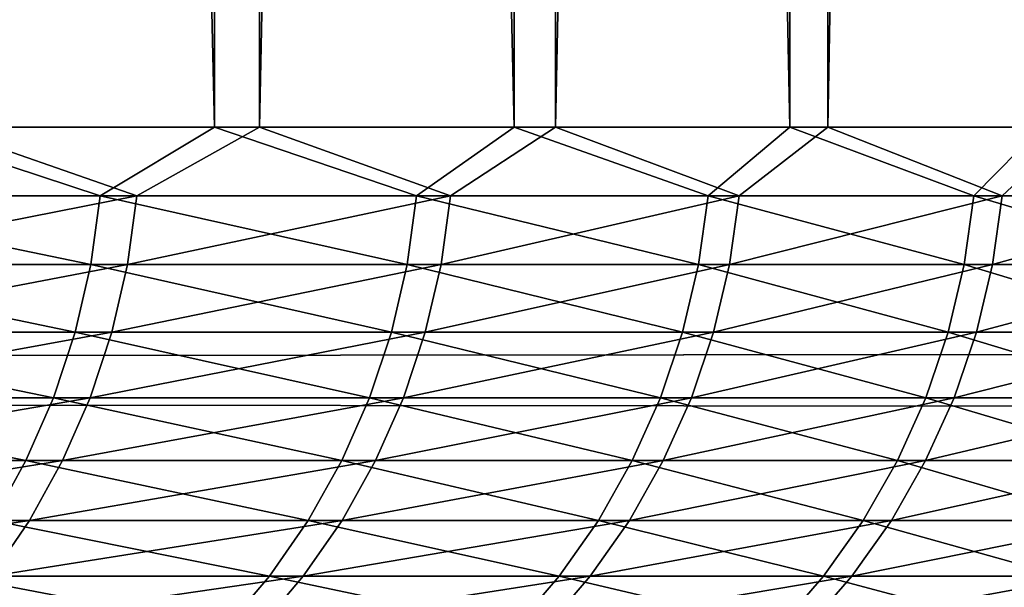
# Model space of a CAD drawing. Header units: millimetres. Extents: x -184 to 165, y -135 to 242.
# Tile 1046 of 1056: x -89.568 to -89.22, y 0.288 to 0.488. Entities that reach past the tile are written whole.
import ezdxf

# ---------------------------------------------------------------- set-up
doc = ezdxf.new("R2010")
doc.units = ezdxf.units.MM
doc.header["$LTSCALE"] = 41.718519
for name, color, linetype in [('384', 7, 'CONTINUOUS'), ('386', 7, 'CONTINUOUS'), ('427', 7, 'CONTINUOUS'), ('430', 7, 'CONTINUOUS')]:
    doc.layers.add(name, color=color, linetype=linetype)

msp = doc.modelspace()

# ---------------------------------------------------------------- linework, layer by layer
at = {"layer": '384', "linetype": 'Continuous'}
for points in [[(-30.68045, 0.90713, 60), (-30.3233, 0.42605, 60), (-166.96832, 0.7076, 60), (-30.68045, 0.90713, 60)], [(-166.96832, 0.7076, 60), (-30.3233, 0.42605, 60), (-167.27284, 0.29533, 60), (-166.96832, 0.7076, 60)], [(-30.3233, 0.42605, 60), (-29.9692, -0.05802, 60), (-167.27284, 0.29533, 60), (-30.3233, 0.42605, 60)], [(-167.27284, 0.29533, 60), (-29.9692, -0.05802, 60), (-167.57487, -0.11876, 60), (-167.27284, 0.29533, 60)]]:
    msp.add_3dface(points, dxfattribs=at)
at = {"layer": '386', "linetype": 'Continuous'}
for points in [[(-30.53168, 0.7076, 63), (-166.81955, 0.90713, 63), (-167.1767, 0.42605, 63), (-30.53168, 0.7076, 63)], [(-30.22716, 0.29533, 63), (-30.53168, 0.7076, 63), (-167.1767, 0.42605, 63), (-30.22716, 0.29533, 63)], [(-30.22716, 0.29533, 63), (-167.1767, 0.42605, 63), (-167.5308, -0.05802, 63), (-30.22716, 0.29533, 63)], [(-29.92513, -0.11876, 63), (-30.22716, 0.29533, 63), (-167.5308, -0.05802, 63), (-29.92513, -0.11876, 63)]]:
    msp.add_3dface(points, dxfattribs=at)
at = {"layer": '427', "linetype": 'Continuous'}
for points in [[(-89.5396, 0.42584, 3.77115), (-89.61326, 0.45, 3.95017), (-89.66012, 0.42584, 4.05453), (-89.5396, 0.42584, 3.77115)], [(-89.64617, 0.42584, -4.02293), (-89.59622, 0.45, -3.91031), (-89.52662, 0.42584, -3.73913), (-89.64617, 0.42584, -4.02293)], [(-89.4992, 0.45, 3.67358), (-89.61326, 0.45, 3.95017), (-89.5396, 0.42584, 3.77115), (-89.4992, 0.45, 3.67358)], [(-89.59622, 0.45, -3.91031), (-89.48337, 0.45, -3.63322), (-89.52662, 0.42584, -3.73913), (-89.59622, 0.45, -3.91031)], [(-89.42786, 0.42584, 3.48418), (-89.4992, 0.45, 3.67358), (-89.5396, 0.42584, 3.77115), (-89.42786, 0.42584, 3.48418)], [(-89.52662, 0.42584, -3.73913), (-89.48337, 0.45, -3.63322), (-89.41588, 0.42584, -3.45178), (-89.52662, 0.42584, -3.73913)], [(-89.39347, 0.45, 3.3937), (-89.4992, 0.45, 3.67358), (-89.42786, 0.42584, 3.48418), (-89.39347, 0.45, 3.3937)], [(-89.48337, 0.45, -3.63322), (-89.37885, 0.45, -3.35289), (-89.41588, 0.42584, -3.45178), (-89.48337, 0.45, -3.63322)], [(-89.32501, 0.42584, 3.19391), (-89.39347, 0.45, 3.3937), (-89.42786, 0.42584, 3.48418), (-89.32501, 0.42584, 3.19391)], [(-89.41588, 0.42584, -3.45178), (-89.37885, 0.45, -3.35289), (-89.31403, 0.42584, -3.16116), (-89.41588, 0.42584, -3.45178)], [(-89.29616, 0.45, 3.11078), (-89.39347, 0.45, 3.3937), (-89.32501, 0.42584, 3.19391), (-89.29616, 0.45, 3.11078)], [(-89.37885, 0.45, -3.35289), (-89.28276, 0.45, -3.06955), (-89.31403, 0.42584, -3.16116), (-89.37885, 0.45, -3.35289)], [(-89.23114, 0.42584, 2.90062), (-89.29616, 0.45, 3.11078), (-89.32501, 0.42584, 3.19391), (-89.23114, 0.42584, 2.90062)], [(-89.31403, 0.42584, -3.16116), (-89.28276, 0.45, -3.06955), (-89.22118, 0.42584, -2.86754), (-89.31403, 0.42584, -3.16116)], [(-89.20735, 0.45, 2.82507), (-89.29616, 0.45, 3.11078), (-89.23114, 0.42584, 2.90062), (-89.20735, 0.45, 2.82507)], [(-89.28276, 0.45, -3.06955), (-89.19519, 0.45, -2.78346), (-89.22118, 0.42584, -2.86754), (-89.28276, 0.45, -3.06955)], [(-89.14636, 0.42584, 2.60457), (-89.20735, 0.45, 2.82507), (-89.23114, 0.42584, 2.90062), (-89.14636, 0.42584, 2.60457)], [(-89.22118, 0.42584, -2.86754), (-89.19519, 0.45, -2.78346), (-89.13742, 0.42584, -2.5712), (-89.22118, 0.42584, -2.86754)], [(-89.54291, 0.40154, 3.7698), (-89.66012, 0.42584, 4.05453), (-89.66339, 0.40154, 4.05308), (-89.54291, 0.40154, 3.7698)], [(-89.5396, 0.42584, 3.77115), (-89.66012, 0.42584, 4.05453), (-89.54291, 0.40154, 3.7698), (-89.5396, 0.42584, 3.77115)], [(-89.64617, 0.42584, -4.02293), (-89.52662, 0.42584, -3.73913), (-89.64944, 0.40154, -4.02149), (-89.64617, 0.42584, -4.02293)], [(-89.64944, 0.40154, -4.02149), (-89.52662, 0.42584, -3.73913), (-89.52994, 0.40154, -3.73779), (-89.64944, 0.40154, -4.02149)], [(-89.4312, 0.40154, 3.48294), (-89.5396, 0.42584, 3.77115), (-89.54291, 0.40154, 3.7698), (-89.4312, 0.40154, 3.48294)], [(-89.42786, 0.42584, 3.48418), (-89.5396, 0.42584, 3.77115), (-89.4312, 0.40154, 3.48294), (-89.42786, 0.42584, 3.48418)], [(-89.52662, 0.42584, -3.73913), (-89.41588, 0.42584, -3.45178), (-89.52994, 0.40154, -3.73779), (-89.52662, 0.42584, -3.73913)], [(-89.52994, 0.40154, -3.73779), (-89.41588, 0.42584, -3.45178), (-89.41923, 0.40154, -3.45055), (-89.52994, 0.40154, -3.73779)], [(-89.32839, 0.40154, 3.19277), (-89.42786, 0.42584, 3.48418), (-89.4312, 0.40154, 3.48294), (-89.32839, 0.40154, 3.19277)], [(-89.32501, 0.42584, 3.19391), (-89.42786, 0.42584, 3.48418), (-89.32839, 0.40154, 3.19277), (-89.32501, 0.42584, 3.19391)], [(-89.41588, 0.42584, -3.45178), (-89.31403, 0.42584, -3.16116), (-89.41923, 0.40154, -3.45055), (-89.41588, 0.42584, -3.45178)], [(-89.41923, 0.40154, -3.45055), (-89.31403, 0.42584, -3.16116), (-89.31742, 0.40154, -3.16003), (-89.41923, 0.40154, -3.45055)], [(-89.23456, 0.40154, 2.89958), (-89.32501, 0.42584, 3.19391), (-89.32839, 0.40154, 3.19277), (-89.23456, 0.40154, 2.89958)], [(-89.23114, 0.42584, 2.90062), (-89.32501, 0.42584, 3.19391), (-89.23456, 0.40154, 2.89958), (-89.23114, 0.42584, 2.90062)], [(-89.31403, 0.42584, -3.16116), (-89.22118, 0.42584, -2.86754), (-89.31742, 0.40154, -3.16003), (-89.31403, 0.42584, -3.16116)], [(-89.31742, 0.40154, -3.16003), (-89.22118, 0.42584, -2.86754), (-89.2246, 0.40154, -2.86652), (-89.31742, 0.40154, -3.16003)], [(-89.14981, 0.40154, 2.60364), (-89.23114, 0.42584, 2.90062), (-89.23456, 0.40154, 2.89958), (-89.14981, 0.40154, 2.60364)], [(-89.14636, 0.42584, 2.60457), (-89.23114, 0.42584, 2.90062), (-89.14981, 0.40154, 2.60364), (-89.14636, 0.42584, 2.60457)], [(-89.22118, 0.42584, -2.86754), (-89.13742, 0.42584, -2.5712), (-89.2246, 0.40154, -2.86652), (-89.22118, 0.42584, -2.86754)], [(-89.2246, 0.40154, -2.86652), (-89.13742, 0.42584, -2.5712), (-89.14087, 0.40154, -2.57028), (-89.2246, 0.40154, -2.86652)], [(-89.5484, 0.37771, 3.76756), (-89.66339, 0.40154, 4.05308), (-89.66881, 0.37771, 4.05068), (-89.5484, 0.37771, 3.76756)], [(-89.54291, 0.40154, 3.7698), (-89.66339, 0.40154, 4.05308), (-89.5484, 0.37771, 3.76756), (-89.54291, 0.40154, 3.7698)], [(-89.64944, 0.40154, -4.02149), (-89.52994, 0.40154, -3.73779), (-89.65487, 0.37771, -4.0191), (-89.64944, 0.40154, -4.02149)], [(-89.65487, 0.37771, -4.0191), (-89.52994, 0.40154, -3.73779), (-89.53544, 0.37771, -3.73557), (-89.65487, 0.37771, -4.0191)], [(-89.43677, 0.37771, 3.48087), (-89.54291, 0.40154, 3.7698), (-89.5484, 0.37771, 3.76756), (-89.43677, 0.37771, 3.48087)], [(-89.4312, 0.40154, 3.48294), (-89.54291, 0.40154, 3.7698), (-89.43677, 0.37771, 3.48087), (-89.4312, 0.40154, 3.48294)], [(-89.52994, 0.40154, -3.73779), (-89.41923, 0.40154, -3.45055), (-89.53544, 0.37771, -3.73557), (-89.52994, 0.40154, -3.73779)], [(-89.53544, 0.37771, -3.73557), (-89.41923, 0.40154, -3.45055), (-89.4248, 0.37771, -3.4485), (-89.53544, 0.37771, -3.73557)], [(-89.33402, 0.37771, 3.19088), (-89.4312, 0.40154, 3.48294), (-89.43677, 0.37771, 3.48087), (-89.33402, 0.37771, 3.19088)], [(-89.32839, 0.40154, 3.19277), (-89.4312, 0.40154, 3.48294), (-89.33402, 0.37771, 3.19088), (-89.32839, 0.40154, 3.19277)], [(-89.41923, 0.40154, -3.45055), (-89.31742, 0.40154, -3.16003), (-89.4248, 0.37771, -3.4485), (-89.41923, 0.40154, -3.45055)], [(-89.4248, 0.37771, -3.4485), (-89.31742, 0.40154, -3.16003), (-89.32305, 0.37771, -3.15815), (-89.4248, 0.37771, -3.4485)], [(-89.24024, 0.37771, 2.89786), (-89.32839, 0.40154, 3.19277), (-89.33402, 0.37771, 3.19088), (-89.24024, 0.37771, 2.89786)], [(-89.23456, 0.40154, 2.89958), (-89.32839, 0.40154, 3.19277), (-89.24024, 0.37771, 2.89786), (-89.23456, 0.40154, 2.89958)], [(-89.31742, 0.40154, -3.16003), (-89.2246, 0.40154, -2.86652), (-89.32305, 0.37771, -3.15815), (-89.31742, 0.40154, -3.16003)], [(-89.32305, 0.37771, -3.15815), (-89.2246, 0.40154, -2.86652), (-89.23029, 0.37771, -2.86481), (-89.32305, 0.37771, -3.15815)], [(-89.15554, 0.37771, 2.60209), (-89.23456, 0.40154, 2.89958), (-89.24024, 0.37771, 2.89786), (-89.15554, 0.37771, 2.60209)], [(-89.14981, 0.40154, 2.60364), (-89.23456, 0.40154, 2.89958), (-89.15554, 0.37771, 2.60209), (-89.14981, 0.40154, 2.60364)], [(-89.2246, 0.40154, -2.86652), (-89.14087, 0.40154, -2.57028), (-89.23029, 0.37771, -2.86481), (-89.2246, 0.40154, -2.86652)], [(-89.23029, 0.37771, -2.86481), (-89.14087, 0.40154, -2.57028), (-89.14661, 0.37771, -2.56875), (-89.23029, 0.37771, -2.86481)], [(-89.55604, 0.35458, 3.76445), (-89.66881, 0.37771, 4.05068), (-89.67635, 0.35458, 4.04733), (-89.55604, 0.35458, 3.76445)], [(-89.5484, 0.37771, 3.76756), (-89.66881, 0.37771, 4.05068), (-89.55604, 0.35458, 3.76445), (-89.5484, 0.37771, 3.76756)], [(-89.65487, 0.37771, -4.0191), (-89.53544, 0.37771, -3.73557), (-89.66242, 0.35458, -4.01579), (-89.65487, 0.37771, -4.0191)], [(-89.66242, 0.35458, -4.01579), (-89.53544, 0.37771, -3.73557), (-89.54309, 0.35458, -3.73249), (-89.66242, 0.35458, -4.01579)], [(-89.4445, 0.35458, 3.478), (-89.5484, 0.37771, 3.76756), (-89.55604, 0.35458, 3.76445), (-89.4445, 0.35458, 3.478)], [(-89.43677, 0.37771, 3.48087), (-89.5484, 0.37771, 3.76756), (-89.4445, 0.35458, 3.478), (-89.43677, 0.37771, 3.48087)], [(-89.53544, 0.37771, -3.73557), (-89.4248, 0.37771, -3.4485), (-89.54309, 0.35458, -3.73249), (-89.53544, 0.37771, -3.73557)], [(-89.54309, 0.35458, -3.73249), (-89.4248, 0.37771, -3.4485), (-89.43254, 0.35458, -3.44565), (-89.54309, 0.35458, -3.73249)], [(-89.34183, 0.35458, 3.18824), (-89.43677, 0.37771, 3.48087), (-89.4445, 0.35458, 3.478), (-89.34183, 0.35458, 3.18824)], [(-89.33402, 0.37771, 3.19088), (-89.43677, 0.37771, 3.48087), (-89.34183, 0.35458, 3.18824), (-89.33402, 0.37771, 3.19088)], [(-89.4248, 0.37771, -3.4485), (-89.32305, 0.37771, -3.15815), (-89.43254, 0.35458, -3.44565), (-89.4248, 0.37771, -3.4485)], [(-89.43254, 0.35458, -3.44565), (-89.32305, 0.37771, -3.15815), (-89.33087, 0.35458, -3.15555), (-89.43254, 0.35458, -3.44565)], [(-89.24814, 0.35458, 2.89547), (-89.33402, 0.37771, 3.19088), (-89.34183, 0.35458, 3.18824), (-89.24814, 0.35458, 2.89547)], [(-89.24024, 0.37771, 2.89786), (-89.33402, 0.37771, 3.19088), (-89.24814, 0.35458, 2.89547), (-89.24024, 0.37771, 2.89786)], [(-89.32305, 0.37771, -3.15815), (-89.23029, 0.37771, -2.86481), (-89.33087, 0.35458, -3.15555), (-89.32305, 0.37771, -3.15815)], [(-89.33087, 0.35458, -3.15555), (-89.23029, 0.37771, -2.86481), (-89.23819, 0.35458, -2.86245), (-89.33087, 0.35458, -3.15555)], [(-89.1635, 0.35458, 2.59994), (-89.24024, 0.37771, 2.89786), (-89.24814, 0.35458, 2.89547), (-89.1635, 0.35458, 2.59994)], [(-89.15554, 0.37771, 2.60209), (-89.24024, 0.37771, 2.89786), (-89.1635, 0.35458, 2.59994), (-89.15554, 0.37771, 2.60209)], [(-89.23029, 0.37771, -2.86481), (-89.14661, 0.37771, -2.56875), (-89.23819, 0.35458, -2.86245), (-89.23029, 0.37771, -2.86481)], [(-89.23819, 0.35458, -2.86245), (-89.14661, 0.37771, -2.56875), (-89.15458, 0.35458, -2.56663), (-89.23819, 0.35458, -2.86245)], [(-89.56575, 0.33237, 3.7605), (-89.67635, 0.35458, 4.04733), (-89.68593, 0.33237, 4.04308), (-89.56575, 0.33237, 3.7605)], [(-89.55604, 0.35458, 3.76445), (-89.67635, 0.35458, 4.04733), (-89.56575, 0.33237, 3.7605), (-89.55604, 0.35458, 3.76445)], [(-89.66242, 0.35458, -4.01579), (-89.54309, 0.35458, -3.73249), (-89.67202, 0.33237, -4.01157), (-89.66242, 0.35458, -4.01579)], [(-89.67202, 0.33237, -4.01157), (-89.54309, 0.35458, -3.73249), (-89.55281, 0.33237, -3.72857), (-89.67202, 0.33237, -4.01157)], [(-89.45432, 0.33237, 3.47434), (-89.55604, 0.35458, 3.76445), (-89.56575, 0.33237, 3.7605), (-89.45432, 0.33237, 3.47434)], [(-89.4445, 0.35458, 3.478), (-89.55604, 0.35458, 3.76445), (-89.45432, 0.33237, 3.47434), (-89.4445, 0.35458, 3.478)], [(-89.54309, 0.35458, -3.73249), (-89.43254, 0.35458, -3.44565), (-89.55281, 0.33237, -3.72857), (-89.54309, 0.35458, -3.73249)], [(-89.55281, 0.33237, -3.72857), (-89.43254, 0.35458, -3.44565), (-89.44237, 0.33237, -3.44204), (-89.55281, 0.33237, -3.72857)], [(-89.35176, 0.33237, 3.1849), (-89.4445, 0.35458, 3.478), (-89.45432, 0.33237, 3.47434), (-89.35176, 0.33237, 3.1849)], [(-89.34183, 0.35458, 3.18824), (-89.4445, 0.35458, 3.478), (-89.35176, 0.33237, 3.1849), (-89.34183, 0.35458, 3.18824)], [(-89.43254, 0.35458, -3.44565), (-89.33087, 0.35458, -3.15555), (-89.44237, 0.33237, -3.44204), (-89.43254, 0.35458, -3.44565)], [(-89.44237, 0.33237, -3.44204), (-89.33087, 0.35458, -3.15555), (-89.34081, 0.33237, -3.15223), (-89.44237, 0.33237, -3.44204)], [(-89.25816, 0.33237, 2.89243), (-89.34183, 0.35458, 3.18824), (-89.35176, 0.33237, 3.1849), (-89.25816, 0.33237, 2.89243)], [(-89.24814, 0.35458, 2.89547), (-89.34183, 0.35458, 3.18824), (-89.25816, 0.33237, 2.89243), (-89.24814, 0.35458, 2.89547)], [(-89.33087, 0.35458, -3.15555), (-89.23819, 0.35458, -2.86245), (-89.34081, 0.33237, -3.15223), (-89.33087, 0.35458, -3.15555)], [(-89.34081, 0.33237, -3.15223), (-89.23819, 0.35458, -2.86245), (-89.24823, 0.33237, -2.85944), (-89.34081, 0.33237, -3.15223)], [(-89.17362, 0.33237, 2.59721), (-89.24814, 0.35458, 2.89547), (-89.25816, 0.33237, 2.89243), (-89.17362, 0.33237, 2.59721)], [(-89.23819, 0.35458, -2.86245), (-89.15458, 0.35458, -2.56663), (-89.24823, 0.33237, -2.85944), (-89.23819, 0.35458, -2.86245)], [(-89.24823, 0.33237, -2.85944), (-89.15458, 0.35458, -2.56663), (-89.1647, 0.33237, -2.56394), (-89.24823, 0.33237, -2.85944)], [(-89.1635, 0.35458, 2.59994), (-89.24814, 0.35458, 2.89547), (-89.17362, 0.33237, 2.59721), (-89.1635, 0.35458, 2.59994)], [(-89.56575, 0.33237, 3.7605), (-89.68593, 0.33237, 4.04308), (-89.57742, 0.31129, 3.75574), (-89.56575, 0.33237, 3.7605)], [(-89.67202, 0.33237, -4.01157), (-89.55281, 0.33237, -3.72857), (-89.68356, 0.31129, -4.0065), (-89.67202, 0.33237, -4.01157)], [(-89.68356, 0.31129, -4.0065), (-89.55281, 0.33237, -3.72857), (-89.5645, 0.31129, -3.72386), (-89.68356, 0.31129, -4.0065)], [(-89.46614, 0.31129, 3.46995), (-89.56575, 0.33237, 3.7605), (-89.57742, 0.31129, 3.75574), (-89.46614, 0.31129, 3.46995)], [(-89.45432, 0.33237, 3.47434), (-89.56575, 0.33237, 3.7605), (-89.46614, 0.31129, 3.46995), (-89.45432, 0.33237, 3.47434)], [(-89.55281, 0.33237, -3.72857), (-89.44237, 0.33237, -3.44204), (-89.5645, 0.31129, -3.72386), (-89.55281, 0.33237, -3.72857)], [(-89.5645, 0.31129, -3.72386), (-89.44237, 0.33237, -3.44204), (-89.4542, 0.31129, -3.43768), (-89.5645, 0.31129, -3.72386)], [(-89.36371, 0.31129, 3.18087), (-89.45432, 0.33237, 3.47434), (-89.46614, 0.31129, 3.46995), (-89.36371, 0.31129, 3.18087)], [(-89.35176, 0.33237, 3.1849), (-89.45432, 0.33237, 3.47434), (-89.36371, 0.31129, 3.18087), (-89.35176, 0.33237, 3.1849)], [(-89.44237, 0.33237, -3.44204), (-89.34081, 0.33237, -3.15223), (-89.4542, 0.31129, -3.43768), (-89.44237, 0.33237, -3.44204)], [(-89.4542, 0.31129, -3.43768), (-89.34081, 0.33237, -3.15223), (-89.35277, 0.31129, -3.14825), (-89.4542, 0.31129, -3.43768)], [(-89.27023, 0.31129, 2.88877), (-89.35176, 0.33237, 3.1849), (-89.36371, 0.31129, 3.18087), (-89.27023, 0.31129, 2.88877)], [(-89.34081, 0.33237, -3.15223), (-89.24823, 0.33237, -2.85944), (-89.35277, 0.31129, -3.14825), (-89.34081, 0.33237, -3.15223)], [(-89.35277, 0.31129, -3.14825), (-89.24823, 0.33237, -2.85944), (-89.2603, 0.31129, -2.85583), (-89.35277, 0.31129, -3.14825)], [(-89.25816, 0.33237, 2.89243), (-89.35176, 0.33237, 3.1849), (-89.27023, 0.31129, 2.88877), (-89.25816, 0.33237, 2.89243)], [(-89.18579, 0.31129, 2.59393), (-89.25816, 0.33237, 2.89243), (-89.27023, 0.31129, 2.88877), (-89.18579, 0.31129, 2.59393)], [(-89.24823, 0.33237, -2.85944), (-89.1647, 0.33237, -2.56394), (-89.2603, 0.31129, -2.85583), (-89.24823, 0.33237, -2.85944)], [(-89.2603, 0.31129, -2.85583), (-89.1647, 0.33237, -2.56394), (-89.17688, 0.31129, -2.5607), (-89.2603, 0.31129, -2.85583)], [(-89.17362, 0.33237, 2.59721), (-89.25816, 0.33237, 2.89243), (-89.18579, 0.31129, 2.59393), (-89.17362, 0.33237, 2.59721)], [(-89.68356, 0.31129, -4.0065), (-89.5645, 0.31129, -3.72386), (-89.69694, 0.29155, -4.00062), (-89.68356, 0.31129, -4.0065)], [(-89.69694, 0.29155, -4.00062), (-89.5645, 0.31129, -3.72386), (-89.57805, 0.29155, -3.71839), (-89.69694, 0.29155, -4.00062)], [(-89.47983, 0.29155, 3.46486), (-89.57742, 0.31129, 3.75574), (-89.59095, 0.29155, 3.75023), (-89.47983, 0.29155, 3.46486)], [(-89.5645, 0.31129, -3.72386), (-89.4542, 0.31129, -3.43768), (-89.57805, 0.29155, -3.71839), (-89.5645, 0.31129, -3.72386)], [(-89.57805, 0.29155, -3.71839), (-89.4542, 0.31129, -3.43768), (-89.46792, 0.29155, -3.43264), (-89.57805, 0.29155, -3.71839)], [(-89.46614, 0.31129, 3.46995), (-89.57742, 0.31129, 3.75574), (-89.47983, 0.29155, 3.46486), (-89.46614, 0.31129, 3.46995)], [(-89.37755, 0.29155, 3.1762), (-89.46614, 0.31129, 3.46995), (-89.47983, 0.29155, 3.46486), (-89.37755, 0.29155, 3.1762)], [(-89.4542, 0.31129, -3.43768), (-89.35277, 0.31129, -3.14825), (-89.46792, 0.29155, -3.43264), (-89.4542, 0.31129, -3.43768)], [(-89.46792, 0.29155, -3.43264), (-89.35277, 0.31129, -3.14825), (-89.36664, 0.29155, -3.14363), (-89.46792, 0.29155, -3.43264)], [(-89.36371, 0.31129, 3.18087), (-89.46614, 0.31129, 3.46995), (-89.37755, 0.29155, 3.1762), (-89.36371, 0.31129, 3.18087)], [(-89.28421, 0.29155, 2.88453), (-89.36371, 0.31129, 3.18087), (-89.37755, 0.29155, 3.1762), (-89.28421, 0.29155, 2.88453)], [(-89.35277, 0.31129, -3.14825), (-89.2603, 0.31129, -2.85583), (-89.36664, 0.29155, -3.14363), (-89.35277, 0.31129, -3.14825)], [(-89.36664, 0.29155, -3.14363), (-89.2603, 0.31129, -2.85583), (-89.2743, 0.29155, -2.85164), (-89.36664, 0.29155, -3.14363)], [(-89.27023, 0.31129, 2.88877), (-89.36371, 0.31129, 3.18087), (-89.28421, 0.29155, 2.88453), (-89.27023, 0.31129, 2.88877)], [(-89.1999, 0.29155, 2.59012), (-89.27023, 0.31129, 2.88877), (-89.28421, 0.29155, 2.88453), (-89.1999, 0.29155, 2.59012)], [(-89.2603, 0.31129, -2.85583), (-89.17688, 0.31129, -2.5607), (-89.2743, 0.29155, -2.85164), (-89.2603, 0.31129, -2.85583)], [(-89.2743, 0.29155, -2.85164), (-89.17688, 0.31129, -2.5607), (-89.191, 0.29155, -2.55694), (-89.2743, 0.29155, -2.85164)], [(-89.18579, 0.31129, 2.59393), (-89.27023, 0.31129, 2.88877), (-89.1999, 0.29155, 2.59012), (-89.18579, 0.31129, 2.59393)], [(-89.49528, 0.27334, 3.45912), (-89.59095, 0.29155, 3.75023), (-89.60622, 0.27334, 3.74402), (-89.49528, 0.27334, 3.45912)], [(-89.57805, 0.29155, -3.71839), (-89.46792, 0.29155, -3.43264), (-89.59334, 0.27334, -3.71223), (-89.57805, 0.29155, -3.71839)], [(-89.59334, 0.27334, -3.71223), (-89.46792, 0.29155, -3.43264), (-89.48338, 0.27334, -3.42695), (-89.59334, 0.27334, -3.71223)], [(-89.47983, 0.29155, 3.46486), (-89.59095, 0.29155, 3.75023), (-89.49528, 0.27334, 3.45912), (-89.47983, 0.29155, 3.46486)], [(-89.39317, 0.27334, 3.17094), (-89.47983, 0.29155, 3.46486), (-89.49528, 0.27334, 3.45912), (-89.39317, 0.27334, 3.17094)], [(-89.46792, 0.29155, -3.43264), (-89.36664, 0.29155, -3.14363), (-89.48338, 0.27334, -3.42695), (-89.46792, 0.29155, -3.43264)], [(-89.48338, 0.27334, -3.42695), (-89.36664, 0.29155, -3.14363), (-89.38227, 0.27334, -3.13842), (-89.48338, 0.27334, -3.42695)], [(-89.37755, 0.29155, 3.1762), (-89.47983, 0.29155, 3.46486), (-89.39317, 0.27334, 3.17094), (-89.37755, 0.29155, 3.1762)], [(-89.29998, 0.27334, 2.87975), (-89.37755, 0.29155, 3.1762), (-89.39317, 0.27334, 3.17094), (-89.29998, 0.27334, 2.87975)], [(-89.36664, 0.29155, -3.14363), (-89.2743, 0.29155, -2.85164), (-89.38227, 0.27334, -3.13842), (-89.36664, 0.29155, -3.14363)], [(-89.38227, 0.27334, -3.13842), (-89.2743, 0.29155, -2.85164), (-89.29009, 0.27334, -2.84691), (-89.38227, 0.27334, -3.13842)], [(-89.28421, 0.29155, 2.88453), (-89.37755, 0.29155, 3.1762), (-89.29998, 0.27334, 2.87975), (-89.28421, 0.29155, 2.88453)], [(-89.21581, 0.27334, 2.58583), (-89.28421, 0.29155, 2.88453), (-89.29998, 0.27334, 2.87975), (-89.21581, 0.27334, 2.58583)], [(-89.2743, 0.29155, -2.85164), (-89.191, 0.29155, -2.55694), (-89.29009, 0.27334, -2.84691), (-89.2743, 0.29155, -2.85164)], [(-89.29009, 0.27334, -2.84691), (-89.191, 0.29155, -2.55694), (-89.20693, 0.27334, -2.5527), (-89.29009, 0.27334, -2.84691)], [(-89.1999, 0.29155, 2.59012), (-89.28421, 0.29155, 2.88453), (-89.21581, 0.27334, 2.58583), (-89.1999, 0.29155, 2.59012)]]:
    msp.add_3dface(points, dxfattribs=at)
at = {"layer": '430', "linetype": 'Continuous'}
for points in [[(-89.61326, 0.45, 3.95017), (-89.4992, 0.45, 3.67358), (-89.61326, 5.2, 3.95017), (-89.61326, 0.45, 3.95017)], [(-89.61326, 5.2, 3.95017), (-89.4992, 0.45, 3.67358), (-89.4992, 5.2, 3.67358), (-89.61326, 5.2, 3.95017)], [(-89.48337, 5.2, -3.63322), (-89.59622, 0.45, -3.91031), (-89.59623, 5.2, -3.91031), (-89.48337, 5.2, -3.63322)], [(-89.48337, 0.45, -3.63322), (-89.59622, 0.45, -3.91031), (-89.48337, 5.2, -3.63322), (-89.48337, 0.45, -3.63322)], [(-89.4992, 0.45, 3.67358), (-89.39347, 0.45, 3.3937), (-89.4992, 5.2, 3.67358), (-89.4992, 0.45, 3.67358)], [(-89.4992, 5.2, 3.67358), (-89.39347, 0.45, 3.3937), (-89.39347, 5.2, 3.3937), (-89.4992, 5.2, 3.67358)], [(-89.37885, 0.45, -3.35289), (-89.48337, 0.45, -3.63322), (-89.37885, 5.2, -3.35289), (-89.37885, 0.45, -3.35289)], [(-89.37885, 5.2, -3.35289), (-89.48337, 0.45, -3.63322), (-89.48337, 5.2, -3.63322), (-89.37885, 5.2, -3.35289)], [(-89.39347, 0.45, 3.3937), (-89.29616, 0.45, 3.11078), (-89.39347, 5.2, 3.3937), (-89.39347, 0.45, 3.3937)], [(-89.39347, 5.2, 3.3937), (-89.29616, 0.45, 3.11078), (-89.29615, 5.2, 3.11078), (-89.39347, 5.2, 3.3937)], [(-89.28276, 0.45, -3.06955), (-89.37885, 0.45, -3.35289), (-89.28276, 5.2, -3.06955), (-89.28276, 0.45, -3.06955)], [(-89.28276, 5.2, -3.06955), (-89.37885, 0.45, -3.35289), (-89.37885, 5.2, -3.35289), (-89.28276, 5.2, -3.06955)], [(-89.29616, 0.45, 3.11078), (-89.20735, 0.45, 2.82507), (-89.29615, 5.2, 3.11078), (-89.29616, 0.45, 3.11078)], [(-89.29615, 5.2, 3.11078), (-89.20735, 0.45, 2.82507), (-89.20735, 5.2, 2.82507), (-89.29615, 5.2, 3.11078)], [(-89.19519, 0.45, -2.78346), (-89.28276, 0.45, -3.06955), (-89.19519, 5.2, -2.78346), (-89.19519, 0.45, -2.78346)], [(-89.19519, 5.2, -2.78346), (-89.28276, 0.45, -3.06955), (-89.28276, 5.2, -3.06955), (-89.19519, 5.2, -2.78346)]]:
    msp.add_3dface(points, dxfattribs=at)

doc.saveas('drawing.dxf')
